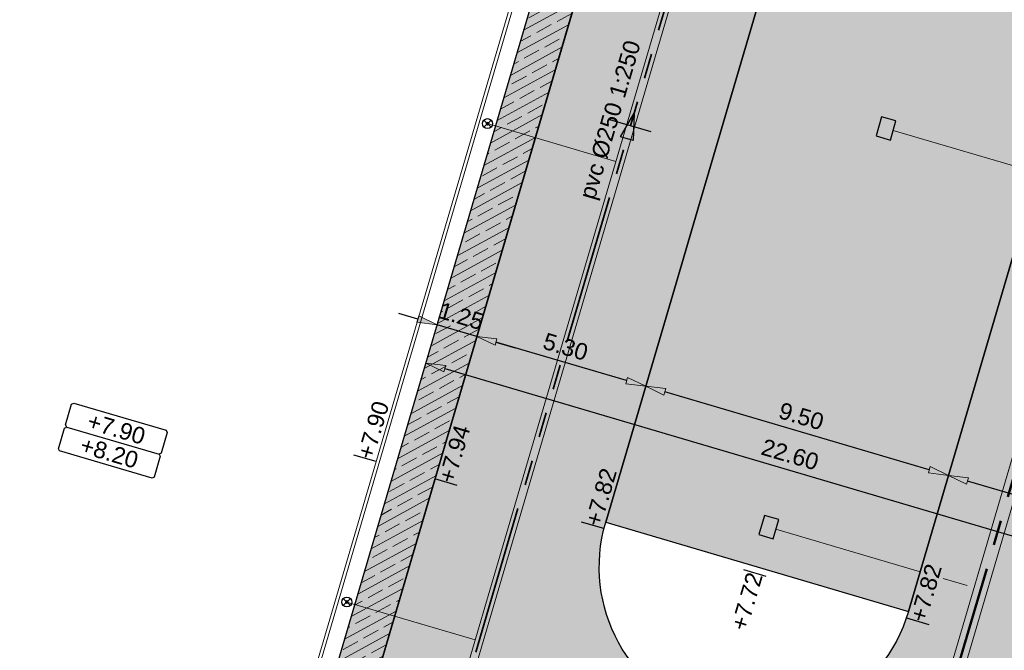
# Model space of a CAD drawing. Extents: x 98477 to 100410, y 398052 to 398969.
# Tile 337 of 374: x 98583 to 98613, y 398529 to 398548. Entities that reach past the tile are written whole.
import ezdxf
from ezdxf.enums import TextEntityAlignment as Align

# ---------------------------------------------------------------- set-up
doc = ezdxf.new("R2010")
doc.units = 0
for name, pattern in [('AL-MATERIAALS', [2, 1, -1]), ('AL-NUTSTRACE', [17, 5, -3.5, 0, -3.5, 5]), ('RI-DWA', [9.75, 4.5, -0.75, 0.75, -0.75, 0.75, -0.75, 0.75, -0.75]), ('RI-RWA', [8.25, 4.5, -0.75, 0.75, -0.75, 0.75, -0.75])]:
    doc.linetypes.add(name, pattern=pattern)
for name, color, linetype, lineweight in [('N-KO-kantbegrenzing grondwerk', 70, 'Continuous', 25), ('N-KO-kantverharding', 2, 'Continuous', 25), ('N-RI-DWA hoofdriool', 24, 'RI-DWA', 35), ('N-RI-DWA hoofdriool buiswand', 24, 'Continuous', 13), ('N-RI-DWA huisaansluitleiding', 24, 'RI-DWA', 18), ('N-RI-DWA ontstoppingstuk', 24, 'Continuous', 25), ('N-RI-DWA strenginformatie', 24, 'Continuous', 25), ('N-RI-RWA hoofdriool', 162, 'RI-RWA', 50), ('N-RI-RWA hoofdriool buiswand', 162, 'Continuous', 13), ('N-RI-RWA kolkaansluitleiding', 132, 'RI-RWA', 18), ('N-RI-straatkolk', 7, 'Continuous', 25), ('N-RI-stroomrichting', 7, 'Continuous', 25), ("N-VH-arcering 'MAT' grijs 251", 251, 'Continuous', 18), ('N-VH-arcering halfverharding', 8, 'Continuous', 9), ('N-VH-arcering printbeton', 8, 'Continuous', 9), ('X-AL-afwerkhoogte', 4, 'Continuous', 30), ('X-AL-hoogtelijn - Niv 1', 1, 'AL-HOOGTELIJN', 18), ('X-AL-maatvoering VERWERKT', 180, 'Continuous', 18), ('X-AL-materiaalscheiding', 1, 'AL-MATERIAALS', 18), ('X-AL-nutstrace VERWERKT', 252, 'AL-NUTSTRACE', 18), ('X-AL-planhoogte brm', 10, 'Continuous', 25), ('X-AL-planhoogte wrm', 252, 'Continuous', 25), ('X-AL-planthoogte VERWERKT', 180, 'Continuous', 25)]:
    doc.layers.add(name, color=color, linetype=linetype, lineweight=lineweight)
for name, color, linetype, plot in [('X-AL-contourlijnen', 30, 'Continuous', False), ('X-AL-hulplijn', 30, 'Continuous', False), ('X-AL-hulplijn riolering', 30, 'Continuous', False)]:
    doc.layers.add(name, color=color, linetype=linetype, plot=plot)
doc.styles.add('CS Annotative', font='arial.ttf')
doc.styles.get("Standard").update_dxf_attribs({"font": 'txt.shx'})
doc.linetypes.add('AL-HOOGTELIJN', pattern='A,10,-1.5,["H",Standard,S=0.9,R=0,X=-0.3,Y=-0.45],-1.5,30', length=43)
doc.dimstyles.new('CS Annotative', dxfattribs={"dimtxt": 2.5, "dimasz": 3, "dimexe": 0.18, "dimexo": 0.0625, "dimgap": 1, "dimtad": 1, "dimzin": 3, "dimdsep": 46, "dimtxsty": 'CS Annotative', "dimblk": 'CS Dimensionpijl', "dimcen": 0, "dimse1": 1, "dimse2": 1, "dimclrd": 256, "dimclre": 256, "dimadec": 0, "dimazin": 0, "dimtm": 1e-09, "dimtfac": 1, "dimtdec": 0, "dimtofl": 0, "dimtmove": 1, "dimatfit": 1, "dimfxl": 1, "dimtfillclr": 256, "dimtolj": 1, "dimtzin": 3, "dimarcsym": 0})

# ---------------------------------------------------------------- blocks, each defined once
blk = doc.blocks.new('*U353')
at = {"layer": 'X-AL-hulplijn', "flags": 128}
blk.add_lwpolyline([(0.3357598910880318, -0.09881950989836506), (-0.3357598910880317, 0.09881950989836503)], dxfattribs=at)
at = {"layer": 'X-AL-planthoogte VERWERKT', "linetype": 'Continuous', "style": 'CS Annotative'}
blk.add_attdef('HOOGTE-RECHTS', text='', height=0.5, rotation=253.599999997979, dxfattribs=at).set_placement((-7.275957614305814e-11, 5.820766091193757e-11), align=Align.MIDDLE_LEFT)
blk = doc.blocks.new('*U357')
at = {"layer": 'X-AL-hulplijn', "flags": 128}
blk.add_lwpolyline([(-0.3357598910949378, 0.09881950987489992), (0.3357598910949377, -0.09881950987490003)], dxfattribs=at)
at = {"layer": 'X-AL-planthoogte VERWERKT', "linetype": 'Continuous', "style": 'CS Annotative'}
blk.add_attdef('HOOGTE-LINKS', text='', height=0.4999999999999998, rotation=253.6000000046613, dxfattribs=at).set_placement((2.910383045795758e-11, -5.820766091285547e-11), align=Align.MIDDLE_RIGHT)
blk = doc.blocks.new('*U375')
at = {"layer": 'N-RI-stroomrichting'}
h = blk.add_hatch(color=256, dxfattribs=at)
h.dxf.hatch_style = 1
h.paths.add_polyline_path([(0.5646829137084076, 1.918627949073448), (0.3946310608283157, -2.200969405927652), (-1.523996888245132, -1.636286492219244)])
blk.add_lwpolyline([(0.5646829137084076, 1.918627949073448), (0.3946310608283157, -2.200969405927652), (-1.523996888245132, -1.636286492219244)], close=True, dxfattribs=at)
at = {"layer": 'X-AL-hulplijn riolering'}
blk.add_lwpolyline([(3.117770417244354, -0.9176097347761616), (-3.117770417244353, 0.917609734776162)], dxfattribs=at)
at = {"lineweight": 25, "style": 'CS Annotative'}
blk.add_attdef('Strenginformatie', text='', height=2.5, rotation=73.59999999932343, dxfattribs=at).set_placement((-3.117770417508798, 0.9176097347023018), align=Align.MIDDLE_CENTER)
blk = doc.blocks.new('*U280')
at = {"layer": 'X-AL-planhoogte brm', "flags": 128}
blk.add_lwpolyline([(-7.249999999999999, 3.75), (-7.499999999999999, 4), (-7.5, 7.25), (-7.25, 7.5), (7.25, 7.5), (7.5, 7.25), (7.5, 4), (7.25, 3.75)], dxfattribs=at)
at = {"layer": 'X-AL-planhoogte wrm', "flags": 128}
blk.add_lwpolyline([(7.5, 3.5), (7.5, 0.25), (7.25, 0), (-7.25, 0), (-7.5, 0.25), (-7.5, 3.5), (-7.25, 3.75), (7.25, 3.75)], close=True, dxfattribs=at)
at = {"layer": 'X-AL-planhoogte brm', "style": 'CS Annotative'}
blk.add_attdef('OMSCHRIJVING_afwerk', text='', height=2.5, dxfattribs=at).set_placement((0, 5.625), align=Align.MIDDLE_CENTER)
at = {"layer": 'X-AL-planhoogte wrm', "style": 'CS Annotative'}
blk.add_attdef('HOOGTE_eind', text='', height=2.5, dxfattribs=at).set_placement((0, 1.875), align=Align.MIDDLE_CENTER)
blk = doc.blocks.new('*U796')
blk.add_lwpolyline([(-0.6557160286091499, 1.756605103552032), (-1.502740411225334, -1.121336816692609), (0.6557160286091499, -1.756605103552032), (1.502740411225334, 1.121336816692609)], close=True)
blk.add_solid([(-0.6557160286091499, 1.756605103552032), (1.502740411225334, 1.121336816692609), (-0.6557160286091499, 1.756605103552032), (-1.502740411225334, -1.121336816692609)])
blk = doc.blocks.new('*U797')
blk.add_lwpolyline([(-0.6557160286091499, 1.756605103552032), (-1.502740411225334, -1.121336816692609), (0.6557160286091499, -1.756605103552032), (1.502740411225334, 1.121336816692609)], close=True)
blk.add_solid([(-0.6557160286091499, 1.756605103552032), (1.502740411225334, 1.121336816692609), (-0.6557160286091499, 1.756605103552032), (-1.502740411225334, -1.121336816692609)])
blk = doc.blocks.new('CS Ontstoppingsstuk')
h = blk.add_hatch(color=256)
edge = h.paths.add_edge_path()
edge.add_arc((0, -5.551115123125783e-17), 0.2125000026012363, 358.5516444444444, 718.5516444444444)
at = {"lineweight": 18, "flags": 128}
for points in [[(-0.530330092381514, -0.5303300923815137), (0.5303300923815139, 0.5303300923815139)], [(0.5303300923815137, -0.530330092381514), (-0.5303300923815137, 0.530330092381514)]]:
    blk.add_lwpolyline(points, dxfattribs=at)
blk.add_circle((0, 0), 0.7500000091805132)
at = {"lineweight": 18}
blk.add_circle((0, 0), 0.2125000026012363, dxfattribs=at)
blk = doc.blocks.new('CS Dimensionpijl')
h = blk.add_hatch(color=256)
h.dxf.hatch_style = 1
h.paths.add_polyline_path([(-1, -0.1666666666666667), (0, 0), (-1, 0.1666666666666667)])
at = {"flags": 128}
blk.add_lwpolyline([(0, 0.5), (0, -0.5)], dxfattribs=at)
blk.add_lwpolyline([(-1, -0.1666666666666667), (0, 0), (-1, 0.1666666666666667)], close=True, dxfattribs=at)
blk = doc.blocks.new('*D1083')
at = {"layer": 'X-AL-maatvoering VERWERKT', "linetype": 'Continuous', "lineweight": -2, "transparency": 16777216}
blk.add_line((98615.55421779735, 398532.5396382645), (98611.62103050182, 398533.6972382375), dxfattribs=at)
at = {"layer": 'X-AL-maatvoering VERWERKT', "lineweight": -2, "transparency": 16777216, "xscale": 0.6000000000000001, "yscale": 0.6000000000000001, "zscale": 0.6000000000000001}
for p, rotation in [((98611.0454421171, 398533.8666431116), 163.6000000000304), ((98616.12980618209, 398532.3702333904), 343.6000000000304)]:
    blk.add_blockref('CS Dimensionpijl', p, dxfattribs=dict(at, rotation=rotation))
at = {"layer": 'X-AL-maatvoering VERWERKT', "color": 0, "transparency": 16777216, "insert": (98613.71621855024, 398533.5553645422), "char_height": 0.5, "attachment_point": 5, "rotation": 343.60000000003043, "style": 'CS Annotative'}
blk.add_mtext('\\A1;5.30', dxfattribs=at)
blk = doc.blocks.new('*D1084')
at = {"layer": 'X-AL-maatvoering VERWERKT', "linetype": 'Continuous', "lineweight": -2, "transparency": 16777216}
blk.add_line((98610.46985373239, 398534.0360479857), (98602.50754774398, 398536.3794820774), dxfattribs=at)
at = {"layer": 'X-AL-maatvoering VERWERKT', "lineweight": -2, "transparency": 16777216, "xscale": 0.6000000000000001, "yscale": 0.6000000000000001, "zscale": 0.6000000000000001}
for p, rotation in [((98601.93195935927, 398536.5488869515), 163.6000000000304), ((98611.0454421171, 398533.8666431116), 343.6000000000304)]:
    blk.add_blockref('CS Dimensionpijl', p, dxfattribs=dict(at, rotation=rotation))
at = {"layer": 'X-AL-maatvoering VERWERKT', "color": 0, "transparency": 16777216, "insert": (98606.61724699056, 398535.644527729), "char_height": 0.5, "attachment_point": 5, "rotation": 343.60000000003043, "style": 'CS Annotative'}
blk.add_mtext('\\A1;9.50', dxfattribs=at)
blk = doc.blocks.new('*D1085')
at = {"layer": 'X-AL-maatvoering VERWERKT', "linetype": 'Continuous', "lineweight": -2, "transparency": 16777216}
blk.add_line((98601.35637097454, 398536.7182918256), (98597.42318367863, 398537.8758917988), dxfattribs=at)
at = {"layer": 'X-AL-maatvoering VERWERKT', "lineweight": -2, "transparency": 16777216, "xscale": 0.6000000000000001, "yscale": 0.6000000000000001, "zscale": 0.6000000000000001}
for p, rotation in [((98596.84759529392, 398538.0452966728), 163.6000000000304), ((98601.93195935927, 398536.5488869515), 343.6000000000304)]:
    blk.add_blockref('CS Dimensionpijl', p, dxfattribs=dict(at, rotation=rotation))
at = {"layer": 'X-AL-maatvoering VERWERKT', "color": 0, "transparency": 16777216, "insert": (98599.51837172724, 398537.7340181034), "char_height": 0.5, "attachment_point": 5, "rotation": 343.60000000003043, "style": 'CS Annotative'}
blk.add_mtext('\\A1;5.30', dxfattribs=at)
blk = doc.blocks.new('*D1086')
at = {"layer": 'X-AL-maatvoering VERWERKT', "linetype": 'Continuous', "lineweight": -2, "transparency": 16777216}
for p, q in [((98595.07286444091, 398538.5676283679), (98594.4972760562, 398538.737033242)), ((98596.84759529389, 398538.0452966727), (98595.64845282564, 398538.3982234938)), ((98597.4231836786, 398537.8758917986), (98597.99877206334, 398537.7064869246))]:
    blk.add_line(p, q, dxfattribs=at)
at = {"layer": 'X-AL-maatvoering VERWERKT', "lineweight": -2, "transparency": 16777216, "xscale": 0.6000000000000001, "yscale": 0.6000000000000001, "zscale": 0.6000000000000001}
for p, rotation in [((98595.64845282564, 398538.3982234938), 343.6000000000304), ((98596.84759529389, 398538.0452966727), 163.6000000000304)]:
    blk.add_blockref('CS Dimensionpijl', p, dxfattribs=dict(at, rotation=rotation))
at = {"layer": 'X-AL-maatvoering VERWERKT', "color": 0, "transparency": 16777216, "insert": (98596.37657031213, 398538.6585227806), "char_height": 0.5, "attachment_point": 5, "rotation": 343.60000000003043, "style": 'CS Annotative'}
blk.add_mtext('\\A1;1.25', dxfattribs=at)
blk = doc.blocks.new('*D1183')
at = {"layer": 'X-AL-maatvoering VERWERKT', "linetype": 'Continuous', "lineweight": -2, "transparency": 16777216}
blk.add_line((98595.88523146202, 398537.0776418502), (98616.41455051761, 398531.0355346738), dxfattribs=at)
at = {"layer": 'X-AL-maatvoering VERWERKT', "lineweight": -2, "transparency": 16777216, "xscale": 0.6000000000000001, "yscale": 0.6000000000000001, "zscale": 0.6000000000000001}
for p, rotation in [((98595.30964307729, 398537.2470467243), 163.6000000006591), ((98616.99013890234, 398530.8661297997), 343.6000000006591)]:
    blk.add_blockref('CS Dimensionpijl', p, dxfattribs=dict(at, rotation=rotation))
at = {"layer": 'X-AL-maatvoering VERWERKT', "color": 0, "transparency": 16777216, "insert": (98606.27843724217, 398534.4933509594), "char_height": 0.5, "attachment_point": 5, "rotation": 343.60000000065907, "style": 'CS Annotative'}
blk.add_mtext('\\A1;22.60', dxfattribs=at)

msp = doc.modelspace()

# ---------------------------------------------------------------- hatches: boundary and pattern name
at = {"layer": "N-VH-arcering 'MAT' grijs 251"}
h = msp.add_hatch(color=256, dxfattribs=at)
h.dxf.hatch_style = 1
edge = h.paths.add_edge_path()
edge.add_line((98718.43378268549, 398647.9807238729), (98740.4324578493, 398722.7258099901))
edge.add_arc((98746.18834169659, 398721.0317612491), 6.000000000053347, 82.37631153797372, 163.5999999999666, ccw=False)
edge.add_line((98746.98433882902, 398726.9787259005), (98729.43353248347, 398729.3278892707))
edge.add_arc((98728.63753535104, 398723.3809246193), 5.999999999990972, -16.400000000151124, 82.37631153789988, ccw=False)
edge.add_line((98734.39341919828, 398721.6868758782), (98714.44365963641, 398653.9034077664))
edge.add_arc((98708.9276042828, 398655.5268711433), 5.750000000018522, 238.5999999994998, 343.5999999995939, ccw=False)
edge.add_line((98705.93179889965, 398650.618954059), (98682.96341873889, 398664.6389131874))
edge.add_line((98682.96341873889, 398664.6389131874), (98663.71975019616, 398676.3852986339))
edge.add_arc((98658.37940146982, 398667.6364029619), 10.24999999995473, 58.60000000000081, 73.59999999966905)
edge.add_line((98661.2734014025, 398677.4693712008), (98653.9448376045, 398679.6262848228))
edge.add_line((98653.9448376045, 398679.6262848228), (98652.69138276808, 398675.367410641))
edge.add_line((98652.69138276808, 398675.367410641), (98650.4694978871, 398667.8180934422))
edge.add_line((98650.4694978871, 398667.8180934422), (98633.21843489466, 398609.2040096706))
edge.add_arc((98628.6616935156, 398610.5451315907), 4.749999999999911, 253.5999999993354, 343.59999999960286, ccw=False)
edge.add_line((98627.32057159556, 398605.9883902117), (98591.63409174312, 398616.4914924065))
edge.add_line((98591.63409174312, 398616.4914924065), (98590.13768202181, 398611.4071283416))
edge.add_line((98590.13768202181, 398611.4071283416), (98624.46149638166, 398601.3050804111))
edge.add_line((98624.46149638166, 398601.3050804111), (98625.82416187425, 398600.9040261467))
edge.add_arc((98624.48303995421, 398596.3472847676), 4.750000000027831, -16.400000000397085, 73.59999999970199, ccw=False)
edge.add_line((98629.03978133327, 398595.0061628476), (98623.11061073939, 398574.8605693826))
edge.add_arc((98618.55386936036, 398576.2016913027), 4.749999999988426, 253.6000000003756, 343.59999999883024, ccw=False)
edge.add_line((98617.21274744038, 398571.6449499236), (98607.57164199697, 398574.4824815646))
edge.add_line((98607.57164199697, 398574.4824815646), (98591.46406188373, 398519.7536193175))
edge.add_line((98591.46406188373, 398519.7536193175), (98590.85321516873, 398517.6781402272))
edge.add_arc((98592.05235763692, 398517.3252134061), 1.250000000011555, 163.6000000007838, 293.1520675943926)
edge.add_arc((98619.96762949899, 398452.0432281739), 69.74999999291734, 95.80614527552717, 113.1520675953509, ccw=False)
edge.add_line((98612.91151005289, 398521.4354012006), (98618.30363164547, 398539.7562586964))
edge.add_line((98618.30363164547, 398539.7562586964), (98653.28573814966, 398658.6152601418))
edge.add_line((98653.28573814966, 398658.6152601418), (98656.01129096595, 398667.8758941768))
edge.add_arc((98660.56803234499, 398666.5347722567), 4.750000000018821, 58.59999999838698, 163.5999999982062, ccw=False)
edge.add_line((98663.04282809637, 398670.5891385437), (98680.49481789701, 398659.9363984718))
edge.add_line((98680.49481789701, 398659.9363984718), (98683.5437588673, 398658.0753169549))
edge.add_line((98683.5437588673, 398658.0753169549), (98686.6547666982, 398656.176349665))
edge.add_line((98686.6547666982, 398656.176349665), (98649.88495474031, 398531.2431785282))
edge.add_line((98649.88495474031, 398531.2431785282), (98654.9693187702, 398529.7467688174))
edge.add_line((98654.9693187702, 398529.7467688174), (98655.60458704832, 398531.90522526))
edge.add_line((98655.60458704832, 398531.90522526), (98658.42800161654, 398541.4983650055))
edge.add_line((98658.42800161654, 398541.4983650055), (98659.13385525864, 398543.8966499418))
edge.add_line((98659.13385525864, 398543.8966499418), (98662.66312346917, 398555.8880746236))
edge.add_line((98662.66312346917, 398555.8880746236), (98663.36897711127, 398558.2863595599))
edge.add_line((98663.36897711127, 398558.2863595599), (98665.48653803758, 398565.4812143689))
edge.add_line((98665.48653803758, 398565.4812143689), (98667.4064599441, 398572.0045493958))
edge.add_line((98667.4064599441, 398572.0045493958), (98670.93572815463, 398583.9959740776))
edge.add_line((98670.93572815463, 398583.9959740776), (98671.64158179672, 398586.3942590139))
edge.add_line((98671.64158179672, 398586.3942590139), (98675.17085000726, 398598.3856836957))
edge.add_line((98675.17085000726, 398598.3856836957), (98675.87670364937, 398600.783968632))
edge.add_line((98675.87670364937, 398600.783968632), (98677.28841093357, 398605.5805385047))
edge.add_line((98677.28841093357, 398605.5805385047), (98678.84128894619, 398610.8567653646))
edge.add_line((98678.84128894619, 398610.8567653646), (98682.37055715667, 398622.8481900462))
edge.add_line((98682.37055715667, 398622.8481900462), (98683.07641079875, 398625.2464749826))
edge.add_line((98683.07641079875, 398625.2464749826), (98686.60567900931, 398637.2378996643))
edge.add_line((98686.60567900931, 398637.2378996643), (98690.56389942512, 398650.6867789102))
edge.add_arc((98692.24269888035, 398650.1926813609), 1.749999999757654, 148.6000000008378, 163.6000000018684, ccw=False)
edge.add_line((98690.74898498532, 398651.1044482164), (98691.89312128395, 398652.9788443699))
edge.add_line((98691.89312128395, 398652.9788443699), (98696.62193884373, 398650.0923618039))
edge.add_line((98696.62193884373, 398650.0923618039), (98719.04623240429, 398636.4045145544))
edge.add_line((98719.04623240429, 398636.4045145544), (98725.56962339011, 398632.4226196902))
edge.add_line((98725.56962339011, 398632.4226196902), (98728.33097443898, 398636.9464389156))
edge.add_line((98728.33097443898, 398636.9464389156), (98721.80758345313, 398640.92833378))
edge.add_line((98721.80758345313, 398640.92833378), (98720.95403265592, 398641.4493434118))
edge.add_arc((98723.94983803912, 398646.3572604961), 5.750000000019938, 163.6000000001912, 238.59999999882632, ccw=False)
edge = h.paths.add_edge_path(flags=16)
edge.add_line((98619.01665961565, 398560.9505167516), (98618.31080597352, 398558.5522318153))
edge.add_line((98618.31080597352, 398558.5522318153), (98614.78153776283, 398546.5608071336))
edge.add_line((98614.78153776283, 398546.5608071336), (98614.07568412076, 398544.1625221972))
edge.add_line((98614.07568412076, 398544.1625221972), (98609.8405622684, 398529.7728125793))
edge.add_arc((98605.28382088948, 398531.1139344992), 4.749999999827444, 163.600000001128, 343.6000000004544, ccw=False)
edge.add_line((98600.72707951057, 398532.4550564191), (98602.84464043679, 398539.6499112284))
edge.add_line((98602.84464043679, 398539.6499112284), (98603.55049407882, 398542.0481961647))
edge.add_line((98603.55049407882, 398542.0481961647), (98607.0797622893, 398554.0396208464))
edge.add_line((98607.0797622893, 398554.0396208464), (98607.7856159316, 398556.4379057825))
edge.add_line((98607.7856159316, 398556.4379057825), (98609.90317685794, 398563.6327605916))
edge.add_arc((98614.4599182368, 398562.2916386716), 4.749999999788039, -16.40000000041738, 163.5999999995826, ccw=False)
h = msp.add_hatch(color=256, dxfattribs=at)
h.dxf.hatch_style = 1
h.paths.add_polyline_path([(98614.07568412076, 398544.1625221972), (98614.78153776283, 398546.5608071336), (98618.31080597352, 398558.5522318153), (98613.75406459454, 398559.8933537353), (98614.45991823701, 398562.2916386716), (98609.90317685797, 398563.6327605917), (98607.7856159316, 398556.4379057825), (98607.0797622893, 398554.0396208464), (98603.55049407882, 398542.0481961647), (98602.84464043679, 398539.6499112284), (98600.72707951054, 398532.455056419), (98609.84056226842, 398529.7728125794)])
at = {"layer": 'N-VH-arcering halfverharding'}
h = msp.add_hatch(dxfattribs=at)
h.set_pattern_fill('CS-HALFVERHARDING', color=256)
h.set_pattern_definition([(343.5999999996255, (139769.8003051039, 469343.600450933), (0.1806338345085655, 0.2595600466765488), [0, -0.3]), (343.5999999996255, (139769.8003051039, 469343.600450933), (0.7760346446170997, 0.4231078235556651), [0.3125, -0.9374999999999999]), (73.5999999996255, (139769.9060820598, 469343.4064422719), (-0.4231078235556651, 0.7760346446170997), [0.3125, -0.9375])])
h.paths.add_polyline_path([(98614.07568412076, 398544.1625221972), (98614.78153776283, 398546.5608071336), (98618.31080597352, 398558.5522318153), (98613.75406459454, 398559.8933537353), (98614.45991823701, 398562.2916386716), (98609.90317685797, 398563.6327605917), (98607.7856159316, 398556.4379057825), (98607.0797622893, 398554.0396208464), (98603.55049407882, 398542.0481961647), (98602.84464043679, 398539.6499112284), (98600.72707951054, 398532.455056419), (98609.84056226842, 398529.7728125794)])
at = {"layer": 'N-VH-arcering printbeton'}
h = msp.add_hatch(dxfattribs=at)
h.set_pattern_fill('CS-PRINTBETON', color=256)
h.set_pattern_definition([(28.59999999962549, (19451.65485901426, 79593.08197734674), (-0.2393459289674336, 0.438991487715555), []), (28.59999999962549, (19451.99061890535, 79592.98315783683), (-0.2393459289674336, 0.438991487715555), [0.5, -0.2])])
h.paths.add_polyline_path([(98607.52929077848, 398574.3385844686), (98606.33014831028, 398574.6915112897), (98589.92610966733, 398518.9553693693), (98591.12525213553, 398518.6024425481), (98591.46406188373, 398519.7536193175)])

# ---------------------------------------------------------------- linework, layer by layer
at = {"layer": 'N-KO-kantbegrenzing grondwerk', "flags": 128}
msp.add_lwpolyline([(98607.52929077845, 398574.3385844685), (98606.33014831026, 398574.6915112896), (98589.92610966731, 398518.9553693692), (98591.12525213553, 398518.6024425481)], dxfattribs=at)
at = {"layer": 'N-KO-kantverharding', "flags": 128}
msp.add_lwpolyline([(98650.4694978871, 398667.8180934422), (98633.21843489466, 398609.2040096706, -0.4142135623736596), (98627.32057159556, 398605.9883902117), (98591.63409174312, 398616.4914924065), (98590.13768202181, 398611.4071283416), (98624.46149638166, 398601.3050804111), (98625.82416187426, 398600.9040261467, -0.4142135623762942), (98629.03978133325, 398595.0061628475), (98623.11061073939, 398574.8605693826, -0.4142135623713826), (98617.21274744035, 398571.6449499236), (98607.57164199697, 398574.4824815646), (98591.46406188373, 398519.7536193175), (98590.85321516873, 398517.6781402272, 0.6343259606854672), (98592.5438236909, 398516.1758826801, -0.07583071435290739), (98612.91151005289, 398521.4354012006), (98618.30363164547, 398539.7562586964), (98653.28573814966, 398658.6152601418)], format="xyb", dxfattribs=at)
msp.add_lwpolyline([(98619.01665961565, 398560.9505167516), (98618.31080597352, 398558.5522318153), (98614.78153776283, 398546.5608071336), (98614.07568412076, 398544.1625221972), (98609.84056226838, 398529.7728125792, -1), (98600.7270795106, 398532.4550564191), (98602.84464043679, 398539.6499112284), (98603.55049407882, 398542.0481961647), (98607.0797622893, 398554.0396208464), (98607.7856159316, 398556.4379057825), (98609.90317685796, 398563.6327605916, -1)], format="xyb", close=True, dxfattribs=at)
at = {"layer": 'N-RI-DWA hoofdriool'}
msp.add_lwpolyline([(98609.0973947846, 398570.2807463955), (98593.85095611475, 398518.4777917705)], dxfattribs=at)
at = {"layer": 'N-RI-DWA hoofdriool buiswand', "flags": 128}
for points in [[(98608.9774805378, 398570.3160390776), (98593.73104186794, 398518.5130844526)], [(98609.21730903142, 398570.2454537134), (98593.97087036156, 398518.4424990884)]]:
    msp.add_lwpolyline(points, dxfattribs=at)
at = {"layer": 'N-RI-DWA huisaansluitleiding', "flags": 128}
for points in [[(98597.16832978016, 398544.4477750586), (98601.0295685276, 398543.3113506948)], [(98592.93320792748, 398530.0580654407), (98596.79444667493, 398528.9216410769)]]:
    msp.add_lwpolyline(points, dxfattribs=at)
at = {"layer": 'N-RI-RWA hoofdriool'}
msp.add_lwpolyline([(98633.16356075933, 398602.2881229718), (98609.72921984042, 398522.6650630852)], dxfattribs=at)
at = {"layer": 'N-RI-RWA hoofdriool buiswand', "flags": 128}
for points in [[(98632.97169796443, 398602.3445912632), (98609.53735704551, 398522.7215313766)], [(98633.35542355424, 398602.2316546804), (98609.92108263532, 398522.6085947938)]]:
    msp.add_lwpolyline(points, dxfattribs=at)
at = {"layer": 'N-RI-RWA kolkaansluitleiding', "flags": 128}
for points in [[(98609.38186156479, 398544.2409748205), (98615.54545385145, 398542.4269309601)], [(98605.85259335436, 398532.2495501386), (98612.01618564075, 398530.4355062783)]]:
    msp.add_lwpolyline(points, dxfattribs=at)
at = {"layer": 'X-AL-contourlijnen', "flags": 128}
msp.add_lwpolyline([(98650.4694978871, 398667.8180934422), (98633.21843489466, 398609.2040096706, -0.4142135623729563), (98627.32057159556, 398605.9883902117), (98591.63409174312, 398616.4914924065), (98590.13768202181, 398611.4071283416), (98624.46149638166, 398601.3050804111), (98625.82416187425, 398600.9040261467, -0.4142135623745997), (98629.03978133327, 398595.0061628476), (98623.11061073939, 398574.8605693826, -0.4142135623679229), (98617.21274744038, 398571.6449499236), (98607.57164199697, 398574.4824815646), (98591.46406188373, 398519.7536193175), (98590.85321516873, 398517.6781402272, 0.6343259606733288), (98592.54382369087, 398516.1758826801, -0.0758307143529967), (98612.91151005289, 398521.4354012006), (98618.30363164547, 398539.7562586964), (98653.28573814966, 398658.6152601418)], format="xyb", dxfattribs=at)
for points in [[(98607.52929077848, 398574.3385844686), (98606.33014831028, 398574.6915112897), (98589.92610966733, 398518.9553693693), (98591.12525213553, 398518.6024425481), (98591.46406188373, 398519.7536193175)], [(98614.07568412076, 398544.1625221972), (98614.78153776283, 398546.5608071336), (98618.31080597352, 398558.5522318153), (98613.75406459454, 398559.8933537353), (98614.45991823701, 398562.2916386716), (98609.90317685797, 398563.6327605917), (98607.7856159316, 398556.4379057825), (98607.0797622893, 398554.0396208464), (98603.55049407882, 398542.0481961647), (98602.84464043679, 398539.6499112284), (98600.72707951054, 398532.455056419), (98609.84056226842, 398529.7728125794)]]:
    msp.add_lwpolyline(points, close=True, dxfattribs=at)
msp.add_lwpolyline([(98619.01665961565, 398560.9505167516), (98618.31080597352, 398558.5522318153), (98614.78153776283, 398546.5608071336), (98614.07568412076, 398544.1625221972), (98609.8405622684, 398529.7728125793, -1), (98600.72707951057, 398532.4550564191), (98602.84464043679, 398539.6499112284), (98603.55049407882, 398542.0481961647), (98607.0797622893, 398554.0396208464), (98607.7856159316, 398556.4379057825), (98609.90317685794, 398563.6327605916, -1)], format="xyb", close=True, dxfattribs=at)
at = {"layer": 'X-AL-hoogtelijn - Niv 1', "flags": 128}
for points in [[(98626.40712063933, 398594.738585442, 0.4142135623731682), (98623.69923056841, 398599.7052071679), (98586.38772955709, 398610.6865790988, 0.005138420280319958), (98581.99678782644, 398598.0801337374, 0.004965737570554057), (98578.8261926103, 398588.2599012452, -0.003333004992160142), (98578.33759853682, 398586.7295131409, 0.03528649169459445), (98576.98839403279, 398579.8831532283, -0.06474828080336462), (98573.72383734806, 398567.2743643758, 0.03047291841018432), (98569.23763137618, 398553.8151384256), (98558.54509944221, 398513.7515573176, 0.3762911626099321), (98560.88168383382, 398509.0235133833, 0.1980184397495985), (98575.74433039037, 398509.0083728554), (98586.12665124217, 398513.275594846, 0.094033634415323), (98589.93339846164, 398520.7510399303), (98606.38694009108, 398576.65537857), (98616.74753101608, 398573.6060908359, 0.4142135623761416), (98620.8449939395, 398575.8401001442)], [(98626.31118924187, 398594.7668195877, 0.4142135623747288), (98623.67099642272, 398599.6092757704), (98586.44991499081, 398610.5640357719, 0.005102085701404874), (98582.09159885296, 398598.0483392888, 0.004965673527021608), (98578.92165604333, 398588.2301231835, -0.003327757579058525), (98578.43344240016, 398586.7008712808, 0.03527368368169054), (98577.087625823, 398579.8707818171, -0.06474828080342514), (98573.81660466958, 398567.237025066, 0.0304729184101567), (98569.33424951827, 398553.7893520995), (98558.64171758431, 398513.7257709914, 0.376291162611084), (98560.91988736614, 398509.1159281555, 0.1980184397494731), (98575.70631522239, 398509.1008652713), (98586.06388702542, 398513.3579151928, 0.09373457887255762), (98589.8374283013, 398520.779142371), (98606.31924283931, 398576.7795441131), (98616.77576516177, 398573.7020222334, 0.4142135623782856), (98620.74906254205, 398575.8683342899)]]:
    msp.add_lwpolyline(points, format="xyb", close=True, dxfattribs=at)
at = {"layer": 'X-AL-materiaalscheiding', "flags": 128}
msp.add_lwpolyline([(98600.72707951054, 398532.455056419), (98609.84056226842, 398529.7728125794)], dxfattribs=at)
at = {"layer": 'X-AL-nutstrace VERWERKT', "const_width": 1.5, "flags": 128}
msp.add_lwpolyline([(98590.64559514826, 398518.7436132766), (98606.8802289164, 398573.9041668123), (98627.12175377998, 398567.9467620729)], dxfattribs=at)

# ---------------------------------------------------------------- block references
at = {"layer": 'N-RI-DWA ontstoppingstuk', "xscale": 0.2, "yscale": 0.2, "zscale": 0.2}
for p in [(98597.16832978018, 398544.4477750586), (98592.93320792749, 398530.0580654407)]:
    msp.add_blockref('CS Ontstoppingsstuk', p, dxfattribs=at)
at = {"layer": 'N-RI-DWA strenginformatie'}
ref = msp.add_blockref('*U375', (98601.47417544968, 398544.379269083), dxfattribs=dict(at, xscale=0.2, yscale=0.2, zscale=0.2))
ref.add_attrib('Strenginformatie', 'pvc %%C250 1:250', dxfattribs={"linetype": 'Continuous', "lineweight": 25, "height": 0.5000000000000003, "rotation": 73.59999999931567, "style": 'CS Annotative'}).set_placement((98600.85062136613, 398544.5627910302), align=Align.MIDDLE_CENTER)
at = {"layer": 'N-RI-straatkolk', "xscale": 0.2, "yscale": 0.2, "zscale": 0.2}
for name, p in [('*U796', (98609.16601592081, 398544.3045016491)), ('*U797', (98605.63674771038, 398532.3130769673))]:
    msp.add_blockref(name, p, dxfattribs=at)
at = {"layer": 'X-AL-afwerkhoogte'}
ref = msp.add_blockref('*U280', (98585.67706188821, 398534.19302771), dxfattribs=dict(at, xscale=0.2, yscale=0.2, zscale=0.2, rotation=343.6000000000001))
ref.add_attrib('OMSCHRIJVING_afwerk', '+7.90', dxfattribs={"layer": 'X-AL-planhoogte brm', "linetype": 'Continuous', "height": 0.5, "rotation": 343.5999999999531, "style": 'CS Annotative'}).set_placement((98585.99469602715, 398535.2722559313), align=Align.MIDDLE_CENTER)
ref.add_attrib('HOOGTE_eind', '+8.20', dxfattribs={"layer": 'X-AL-planhoogte wrm', "linetype": 'Continuous', "height": 0.5, "rotation": 343.5999999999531, "style": 'CS Annotative'}).set_placement((98585.7829399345, 398534.5527704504), align=Align.MIDDLE_CENTER)
at = {"layer": 'X-AL-planthoogte VERWERKT'}
ref = msp.add_blockref('*U353', (98593.47575640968, 398534.3807545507), dxfattribs=dict(at, yscale=-0.9999999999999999, rotation=327.2000000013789))
ref.add_attrib('HOOGTE-RECHTS', '+7.90', dxfattribs={"linetype": 'Continuous', "height": 0.4999999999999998, "rotation": 73.60000000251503, "style": 'CS Annotative'}).set_placement((98593.47575640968, 398534.3807545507), align=Align.MIDDLE_LEFT)
ref = msp.add_blockref('*U353', (98595.91796603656, 398533.6619731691), dxfattribs=dict(at, yscale=-0.9999999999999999, rotation=327.2000000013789))
ref.add_attrib('HOOGTE-RECHTS', '+7.94', dxfattribs={"linetype": 'Continuous', "height": 0.4999999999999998, "rotation": 73.60000000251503, "style": 'CS Annotative'}).set_placement((98595.91796603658, 398533.6619731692), align=Align.MIDDLE_LEFT)
ref = msp.add_blockref('*U353', (98600.33081031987, 398532.3632024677), dxfattribs=dict(at, yscale=-0.9999999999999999, rotation=327.2000000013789))
ref.add_attrib('HOOGTE-RECHTS', '+7.82', dxfattribs={"linetype": 'Continuous', "height": 0.4999999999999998, "rotation": 73.60000000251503, "style": 'CS Annotative'}).set_placement((98600.33081031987, 398532.3632024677), align=Align.MIDDLE_LEFT)
at = {"layer": 'X-AL-planthoogte VERWERKT', "rotation": 179.9999999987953}
for name, p, values in [('*U353', (98610.11581285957, 398529.483319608), {'HOOGTE-RECHTS': '+7.82'}), ('*U357', (98605.22331158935, 398530.923261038), {'HOOGTE-LINKS': '+7.72'})]:
    msp.add_blockref(name, p, dxfattribs=at).add_auto_attribs(values)

# ---------------------------------------------------------------- dimensions: what is measured, and where the dimension line sits
at = {"layer": 'X-AL-maatvoering VERWERKT'}
dim = msp.add_linear_dim(base=(98595.64845282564, 398538.3982234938), p1=(98596.84759529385, 398538.0452966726), p2=(98595.64845282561, 398538.3982234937), angle=343.6000000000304, dimstyle='CS Annotative', dxfattribs=at)
dim.commit()
dim.dimension.update_dxf_attribs({"geometry": '*D1086', "text_midpoint": (98596.24802405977, 398538.2217600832), "dimtype": 160})
dim = msp.add_aligned_dim(p1=(98595.64845282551, 398538.3982234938), p2=(98617.32894865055, 398532.0173065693), distance=-1.2000000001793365, dimstyle='CS Annotative', dxfattribs=at)
dim.commit()
dim.dimension.update_dxf_attribs({"geometry": '*D1183', "text_midpoint": (98606.27843724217, 398534.4933509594)})
for base, p1, p2, picture, middle in [((98596.84759529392, 398538.0452966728), (98601.93195935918, 398536.5488869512), (98596.84759529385, 398538.0452966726), '*D1085', (98599.51837172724, 398537.7340181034)), ((98601.93195935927, 398536.5488869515), (98611.04544211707, 398533.8666431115), (98601.93195935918, 398536.5488869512), '*D1084', (98606.61724699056, 398535.644527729)), ((98611.0454421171, 398533.8666431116), (98616.12980618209, 398532.3702333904), (98611.04544211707, 398533.8666431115), '*D1083', (98613.71621855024, 398533.5553645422))]:
    dim = msp.add_linear_dim(base=base, p1=p1, p2=p2, angle=343.6000000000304, dimstyle='CS Annotative', dxfattribs=at)
    dim.commit()
    dim.dimension.update_dxf_attribs({"geometry": picture, "text_midpoint": middle})

doc.saveas('drawing.dxf')
